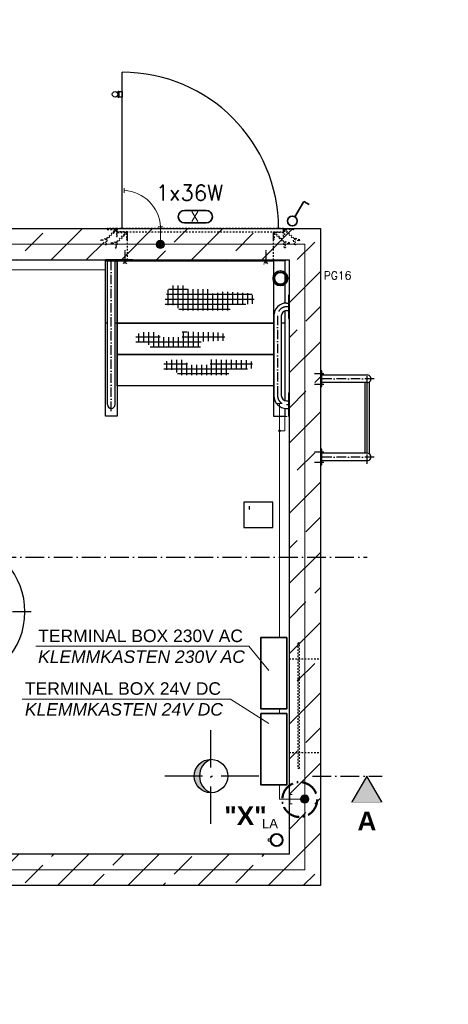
# Model space of a CAD drawing. Header units: millimetres. Extents: x 4747 to 1198744, y 17680 to 73179.
# Tile 293 of 377: x 100580 to 103322, y 40336 to 46631. Entities that reach past the tile are written whole.
import ezdxf
from ezdxf.enums import TextEntityAlignment as Align

# ---------------------------------------------------------------- set-up
doc = ezdxf.new("R2010")
doc.units = ezdxf.units.MM
doc.linetypes.add('ACAD_ISO10W100', pattern=[18, 12, -3, 0, -3])
doc.linetypes.add('JIS_02_1.0', pattern=[2, 1, -1])
for name, color, linetype, lineweight in [('Beschriftung', 7, 'Continuous', 9), ('elektro Installation', 7, 'Continuous', 35), ('HO1N2-D50', 4, 'Continuous', 18), ('Verz. Bandstahl 30x3_5mm auf Putz', 1, 'GRENZE2', 18), ('Verz. Bandstahl 30x3_5mm im Beton', 5, 'GRENZE1', 18)]:
    doc.layers.add(name, color=color, linetype=linetype, lineweight=lineweight)
doc.styles.add('LBB3.5M1000', font='isocp.shx', dxfattribs={"height": 3.5})
doc.styles.add('ROMANS', font='ROMANS', dxfattribs={"height": 0.2})
doc.linetypes.add('GRENZE1', pattern='A,6.35,-2.54,[133,ltypeshp.shx,S=2.54,R=0,X=-2.54,Y=0],-2.54,25.4', length=36.83)
doc.linetypes.add('GRENZE2', pattern='A,6.35,-2.54,[132,ltypeshp.shx,S=2.54,R=0,X=-2.54,Y=0],-2.54,25.4', length=36.83)

msp = doc.modelspace()

# ---------------------------------------------------------------- hatches: boundary and pattern name
h = msp.add_hatch()
h.set_pattern_fill('ANSI33', color=256, scale=50, style=0)
h.set_pattern_definition([(45, (179697.13, 46331.4), (-224.5064, 224.5064), []), (45, (179921.64, 46331.4), (-224.5064, 224.5064), [158.75, -79.375])])
h.paths.add_polyline_path([(96653.60274, 45294.77086), (94303.60274, 45294.77086), (94303.60274, 41094.77086), (98403.60274, 41094.77086), (98403.60274, 41294.77086), (94503.60274, 41294.77086), (94503.60274, 45094.77086), (96653.60274, 45094.77086)])
h.paths.add_polyline_path([(97533.60274, 45294.77086), (96653.60274, 45294.77086), (96653.60274, 45094.77086), (97533.60274, 45094.77086)], flags=17)
h.paths.add_polyline_path([(98403.60274, 45294.77086), (97533.60274, 45294.77086), (97533.60274, 45094.77086), (98403.60274, 45094.77086)])
h.paths.add_polyline_path([(100153.60274, 45294.77086), (98403.60274, 45294.77086), (98403.60274, 45094.77086), (100153.60274, 45094.77086)], flags=17)
h.paths.add_polyline_path([(102503.60274, 45294.77086), (100153.60274, 45294.77086), (100153.60274, 45094.77086), (102303.60274, 45094.77086), (102303.60274, 41294.77086), (98403.60274, 41294.77086), (98403.60274, 41094.77086), (102503.60274, 41094.77086)])
h = msp.add_hatch()
h.set_pattern_fill('NET', color=256, scale=10)
h.set_pattern_definition([(0, (119596.164, 46018.395), (0, 31.75), []), (90, (119596.164, 46018.395), (-31.75, 2e-15), [])])
h.paths.add_polyline_path([(101509.58749, 44847.8311), (101511.66366, 44806.32287), (101583.29053, 44804.24744), (101604.05191, 44771.04087), (101924.81566, 44771.04087), (101928.96796, 44809.43597), (102091.24546, 44813.58679), (102066.03406, 44880.21762), (101896.30876, 44892.57511), (101805.25631, 44878.86729), (101795.26584, 44906.86164), (101658.24057, 44906.86164), (101634.5764, 44931.43022), (101541.15009, 44931.43022)])
h = msp.add_hatch()
h.set_pattern_fill('NET', color=256, scale=10)
h.set_pattern_definition([(0, (119408.274, 46253.954), (0, 31.75), []), (90, (119408.274, 46253.954), (-31.75, 2e-15), [])])
h.paths.add_polyline_path([(101321.69676, 44612.27186), (101323.77294, 44570.76363), (101395.39981, 44568.6882), (101416.16118, 44535.48163), (101736.92494, 44535.48163), (101741.07724, 44573.87673), (101904.0135, 44578.02755), (101880.13789, 44629.91286), (101710.97316, 44634.06368), (101618.58491, 44635.10138), (101618.58491, 44600.85708), (101481.55964, 44600.85708), (101451.45556, 44633.02599), (101358.02926, 44633.02599)])
h = msp.add_hatch()
h.set_pattern_fill('NET', color=256, scale=10)
h.set_pattern_definition([(0, (119587.86, 46431.402), (0, 31.75), []), (90, (119587.86, 46431.402), (-31.75, 2e-15), [])])
h.paths.add_polyline_path([(101501.28295, 44434.82411), (101503.35912, 44393.31588), (101574.986, 44391.24045), (101595.74737, 44358.03388), (101916.51113, 44358.03388), (101920.66342, 44396.42898), (102082.78053, 44400.5798), (102058.90493, 44452.46511), (101890.55934, 44456.61594), (101798.1711, 44457.65363), (101798.1711, 44423.40933), (101661.14582, 44423.40933), (101631.04175, 44455.57824), (101537.61544, 44455.57824)])
h = msp.add_hatch(color=256)
h.dxf.hatch_style = 1
h.paths.add_polyline_path([(101730.05297, 41794.77086), (101696.55274, 41794.77086, 0.4142135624), (101803.60274, 41687.72086, -0.3104259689)])
h.paths.add_polyline_path([(101803.60274, 41901.82086, 0.4142135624), (101696.55274, 41794.77086), (101730.05297, 41794.77086, -0.3104259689)])
h = msp.add_hatch(color=256)
h.dxf.hatch_style = 1
h.paths.add_polyline_path([(102800.7666, 41794.77086), (102702.79304, 41625.07569), (102898.74015, 41625.07569)])
at = {"layer": 'Verz. Bandstahl 30x3_5mm auf Putz'}
h = msp.add_hatch(color=256, dxfattribs=at)
h.dxf.hatch_style = 1
edge = h.paths.add_edge_path()
edge.add_arc((102241.10274, 44002.72794), 6.01999, 0, 360)
at = {"layer": 'Verz. Bandstahl 30x3_5mm im Beton'}
h = msp.add_hatch(color=256, dxfattribs=at)
h.dxf.hatch_style = 1
edge = h.paths.add_edge_path()
edge.add_arc((101479.96532, 45193.68324), 26.4653, 0, 360)
h = msp.add_hatch(color=256, dxfattribs=at)
h.dxf.hatch_style = 1
edge = h.paths.add_edge_path()
edge.add_arc((102403.60274, 41647.37203), 26.4653, 0, 360)

# ---------------------------------------------------------------- linework, layer by layer
for p, q in [((94303.60274, 45294.77086), (102503.60274, 45294.77086)), ((102503.60274, 45294.77086), (102503.60274, 41094.77086)), ((94503.60274, 45094.77086), (102303.60274, 45094.77086)), ((101141.95274, 44169.95221), (101141.95274, 45089.81848)), ((101190.25274, 44169.95221), (101190.25274, 45089.81848)), ((102303.60274, 45094.77086), (102303.60274, 41294.77086)), ((102303.60274, 44869.81282), (102298.60274, 44869.81282)), ((102298.60274, 44869.81282), (102298.60274, 44719.81282)), ((102286.45274, 44818.95221), (102298.60274, 44818.95221)), ((102286.45274, 44770.66282), (102298.60274, 44770.66282)), ((102205.31335, 44737.81282), (102205.31335, 44226.95221)), ((102253.60274, 44737.81282), (102253.60274, 44226.95221)), ((102298.60274, 44719.81282), (102303.60274, 44719.81282)), ((101141.95274, 44689.77086), (101128.60274, 44689.77086)), ((101203.60274, 44689.77086), (101190.25274, 44689.77086)), ((102205.31335, 44689.77086), (102203.60274, 44689.77086)), ((102278.60274, 44689.77086), (102253.60274, 44689.77086)), ((102803.60274, 44358.92086), (102512.86197, 44358.92086)), ((102803.60274, 44310.62086), (102512.86197, 44310.62086)), ((102789.4606, 43858.92086), (102789.4606, 44310.62086)), ((102803.60274, 43858.92086), (102803.60274, 44310.62086)), ((102817.74487, 43854.60166), (102817.74487, 44314.94006)), ((102286.45274, 44194.10221), (102298.60274, 44194.10221)), ((102298.60274, 44244.95221), (102298.60274, 44094.95221)), ((102303.60274, 44242.40611), (102298.60274, 44242.40611)), ((102286.45274, 44145.81282), (102298.60274, 44145.81282)), ((102298.60274, 44094.95221), (102303.60274, 44094.95221)), ((102803.60274, 43858.92086), (102512.86197, 43858.92086)), ((102803.60274, 43810.62086), (102512.86197, 43810.62086)), ((102303.60274, 41294.77086), (94503.60274, 41294.77086)), ((102503.60274, 41094.77086), (94303.60274, 41094.77086))]:
    msp.add_line(p, q)
at = {"linetype": 'JIS_02_1.0', "ltscale": 10}
for p, q in [((101268.60274, 45094.77086), (101268.60274, 45274.77086)), ((102203.60274, 45094.77086), (102203.60274, 45274.77086)), ((102303.60274, 42544.77086), (102503.60274, 42544.77086)), ((102303.60274, 41944.77086), (102503.60274, 41944.77086))]:
    msp.add_line(p, q, dxfattribs=at)
at = {"linetype": 'ACAD_ISO10W100', "ltscale": 0.5}
for p, q in [((101253.60274, 45157.93884), (101253.60274, 45070.93241)), ((102153.60274, 45157.93884), (102153.60274, 45070.93241)), ((101253.60274, 45089.81848), (101240.89694, 45067.8114)), ((101266.30853, 45067.8114), (101253.60274, 45089.81848)), ((102140.89694, 45067.8114), (102153.60274, 45089.81848)), ((102153.60274, 45089.81848), (102166.30853, 45067.8114))]:
    msp.add_line(p, q, dxfattribs=at)
at = {"linetype": 'ACAD_ISO10W100', "ltscale": 5}
for p, q in [((101166.10274, 44128.64544), (101166.10274, 45089.81848)), ((102298.60274, 44794.81282), (102286.45274, 44794.81282)), ((102229.45274, 44737.81282), (102229.45274, 44226.95221)), ((102466.46399, 44368.30918), (102525.52513, 44368.30918)), ((102847.75274, 44334.77086), (102512.86197, 44334.77086)), ((102803.60274, 44290.62086), (102803.60274, 44378.56453)), ((102466.46399, 44301.23255), (102525.52513, 44301.23255)), ((102286.45274, 44169.95221), (102298.60274, 44169.95221)), ((102803.60274, 43790.9772), (102803.60274, 43878.92086)), ((102466.46399, 43868.30918), (102525.52513, 43868.30918)), ((102847.75274, 43834.77086), (102512.86197, 43834.77086)), ((102466.46399, 43801.23255), (102525.52513, 43801.23255))]:
    msp.add_line(p, q, dxfattribs=at)
at = {"linetype": 'JIS_02_1.0', "ltscale": 5}
for p, q in [((101141.95274, 44770.53464), (101128.60274, 44770.53464)), ((101203.60274, 44770.53464), (101190.25274, 44770.53464)), ((102212.20394, 44770.53464), (102203.60274, 44770.53464)), ((102205.31335, 44387.96987), (102203.60274, 44387.96987))]:
    msp.add_line(p, q, dxfattribs=at)
at = {"linetype": 'ACAD_ISO10W100', "ltscale": 10}
for p, q in [((100257.19328, 43194.77086), (102803.60274, 43194.77086)), ((100653.80905, 42844.77086), (99653.39643, 42844.77086)), ((102452.46218, 41794.77086), (102898.74015, 41794.77086))]:
    msp.add_line(p, q, dxfattribs=at)
at = {"linetype": 'ACAD_ISO10W100', "ltscale": 20}
for p, q in [((101803.60274, 41489.15684), (101803.60274, 42100.38489)), ((102109.21676, 41794.77086), (101497.98871, 41794.77086))]:
    msp.add_line(p, q, dxfattribs=at)
at = {"lineweight": 13}
for p, q in [((102190.54127, 41396.50596), (102187.683, 41397.41717)), ((102190.54127, 41375.24442), (102187.683, 41374.33321)), ((102189.52962, 41402.10849), (102192.24211, 41400.82691)), ((102189.52962, 41369.64189), (102192.24211, 41370.92347)), ((102194.39754, 41409.84034), (102196.72572, 41407.94836)), ((102194.39754, 41361.91004), (102196.72572, 41363.80203)), ((102197.57086, 41413.28726), (102199.6485, 41411.12315)), ((102197.57086, 41358.46312), (102199.6485, 41360.62723)), ((102205.19951, 41418.9622), (102206.67489, 41416.35007)), ((102210.57528, 41418.2446), (102209.43421, 41421.01912)), ((102237.2002, 41418.2446), (102238.34126, 41421.01912)), ((102242.57597, 41418.9622), (102241.10058, 41416.35007)), ((102250.20462, 41413.28726), (102248.12697, 41411.12315)), ((102250.20462, 41358.46312), (102248.12697, 41360.62723)), ((102253.37793, 41409.84034), (102251.04976, 41407.94836)), ((102253.37793, 41361.91004), (102251.04976, 41363.80203)), ((102258.24585, 41402.10849), (102255.53337, 41400.82691)), ((102258.24585, 41369.64189), (102255.53337, 41370.92347)), ((102257.2342, 41396.50596), (102260.09247, 41397.41717)), ((102257.2342, 41375.24442), (102260.09247, 41374.33321)), ((102205.19951, 41352.78818), (102206.67489, 41355.40032)), ((102210.57528, 41353.50579), (102209.43421, 41350.73126)), ((102237.2002, 41353.50579), (102238.34126, 41350.73126)), ((102242.57597, 41352.78818), (102241.10058, 41355.40032))]:
    msp.add_line(p, q, dxfattribs=at)
at = {"linetype": 'JIS_02_1.0', "ltscale": 10}
for points in [[(101137.1729, 45232.58366), (101194.30984, 45289.72061), (101198.55248, 45285.47797), (101142.55235, 45229.47783)], [(101202.1729, 45212.58366), (101259.30984, 45269.72061), (101263.55248, 45265.47797), (101207.55235, 45209.47783)], [(102270.03258, 45212.58366), (102212.89563, 45269.72061), (102208.65299, 45265.47797), (102264.65313, 45209.47783)], [(102335.03258, 45232.58366), (102277.89563, 45289.72061), (102273.65299, 45285.47797), (102329.65313, 45229.47783)], [(101135.61998, 45226.78811), (101102.00205, 45217.78021), (101100.44913, 45223.57576), (101138.30971, 45233.72047)], [(101137.1729, 45232.58366), (101126.61208, 45193.17017), (101132.40764, 45191.61726), (101142.55235, 45229.47783)], [(101200.61998, 45206.78811), (101167.00205, 45197.78021), (101165.44913, 45203.57576), (101203.30971, 45213.72047)], [(101202.1729, 45212.58366), (101191.61208, 45173.17017), (101197.40764, 45171.61726), (101207.55235, 45209.47783)], [(102270.03258, 45212.58366), (102280.59339, 45173.17017), (102274.79784, 45171.61726), (102264.65313, 45209.47783)], [(102271.58549, 45206.78811), (102305.20343, 45197.78021), (102306.75634, 45203.57576), (102268.89577, 45213.72047)], [(102335.03258, 45232.58366), (102345.59339, 45193.17017), (102339.79784, 45191.61726), (102329.65313, 45229.47783)], [(102336.58549, 45226.78811), (102370.20343, 45217.78021), (102371.75634, 45223.57576), (102333.89577, 45233.72047)]]:
    msp.add_lwpolyline(points, dxfattribs=at)
for points in [[(101203.60274, 45244.77086), (101203.60274, 45294.77086), (101138.60274, 45294.77086), (101138.60274, 45292.27086, 0.4142135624), (101141.10274, 45289.77086), (101193.60274, 45289.77086, -0.4142135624), (101198.60274, 45284.77086), (101198.60274, 45247.27086, 0.4142135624), (101201.10274, 45244.77086)], [(101268.60274, 45224.77086), (101268.60274, 45274.77086), (101203.60274, 45274.77086), (101203.60274, 45272.27086, 0.4142135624), (101206.10274, 45269.77086), (101258.60274, 45269.77086, -0.4142135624), (101263.60274, 45264.77086), (101263.60274, 45227.27086, 0.4142135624), (101266.10274, 45224.77086)], [(102203.60274, 45224.77086), (102203.60274, 45274.77086), (102268.60274, 45274.77086), (102268.60274, 45272.27086, -0.4142135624), (102266.10274, 45269.77086), (102213.60274, 45269.77086, 0.4142135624), (102208.60274, 45264.77086), (102208.60274, 45227.27086, -0.4142135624), (102206.10274, 45224.77086)], [(102268.60274, 45244.77086), (102268.60274, 45294.77086), (102333.60274, 45294.77086), (102333.60274, 45292.27086, -0.4142135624), (102331.10274, 45289.77086), (102278.60274, 45289.77086, 0.4142135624), (102273.60274, 45284.77086), (102273.60274, 45247.27086, -0.4142135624), (102271.10274, 45244.77086)]]:
    msp.add_lwpolyline(points, format="xyb", close=True, dxfattribs=at)
for points in [[(102268.60274, 45294.77086), (101203.60274, 45294.77086), (101203.60274, 45274.77086), (102268.60274, 45274.77086)], [(102359.21214, 41844.77086), (102369.21214, 41844.77086), (102369.21214, 42644.77086), (102359.21214, 42644.77086)]]:
    msp.add_lwpolyline(points, close=True, dxfattribs=at)
for points in [[(101128.60274, 45089.81848), (101303.60274, 45089.81848), (101303.60274, 45094.77086), (101128.60274, 45094.77086)], [(101128.60274, 45089.81848), (101203.60274, 45089.81848), (101203.60274, 44094.95221), (101128.60274, 44094.95221)], [(101203.60274, 45089.81848), (102203.60274, 45089.81848), (102203.60274, 44689.81848), (101203.60274, 44689.81848)], [(102278.60274, 45089.81848), (102103.60274, 45089.81848), (102103.60274, 45094.77086), (102278.60274, 45094.77086)], [(101203.60274, 44689.77086), (102203.60274, 44689.77086), (102203.60274, 44489.81848), (101203.60274, 44489.81848)], [(101203.60274, 44489.81848), (102203.60274, 44489.81848), (102203.60274, 44289.8661), (101203.60274, 44289.8661)], [(102503.60274, 44284.77086), (102512.86197, 44284.77086), (102512.86197, 44384.77086), (102503.60274, 44384.77086)], [(102503.60274, 43784.77086), (102512.86197, 43784.77086), (102512.86197, 43884.77086), (102503.60274, 43884.77086)], [(102013.97545, 43384.28879), (102199.95998, 43384.28879), (102199.95998, 43545.74484), (102013.97545, 43545.74484)], [(102800.7666, 41794.77086), (102702.79304, 41625.07569), (102898.74015, 41625.07569)]]:
    msp.add_lwpolyline(points, close=True)
for points in [[(102278.60274, 44818.57159), (102278.60274, 45089.81848), (102203.60274, 45089.81848), (102203.60274, 44094.95221), (102278.60274, 44094.95221), (102278.60274, 44146.19344)], [(102278.60274, 44195.05393), (102278.60274, 44769.7111)]]:
    msp.add_lwpolyline(points)
msp.add_circle((101803.60274, 41794.77086), 107.05)
at = {"linetype": 'ACAD_ISO10W100', "lineweight": 50, "ltscale": 10}
msp.add_circle((102371.50822, 41644.48496), 111.5003, dxfattribs=at)
at = {"lineweight": 13}
for radius in [42.5, 38, 35]:
    msp.add_circle((102223.88774, 41385.87519), radius, dxfattribs=at)
for centre, radius, start, end in [((102286.45274, 44737.81282), 81.13939, 90, 180), ((102286.45274, 44737.81282), 32.85, 90, 180), ((102803.95764, 44334.77086), 24.15261, 269.158063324, 90.841936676), ((102286.45274, 44226.95221), 81.13939, 180, 270), ((102286.45274, 44226.95221), 32.85, 180, 270), ((101166.10274, 44169.95221), 24.15, 180, 0), ((102803.95764, 43834.77086), 24.15261, 269.158063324, 90.841936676), ((100153.60274, 42844.77086), 460, 101.191938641, 78.808061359), ((101844.73226, 41794.77086), 114.67929, 111.017200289, 248.982799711)]:
    msp.add_arc(centre, radius, start, end)
at = {"linetype": 'ACAD_ISO10W100', "ltscale": 5}
for centre, start, end in [((102286.45274, 44737.81282), 90, 180), ((102286.45274, 44226.95221), 180, 270)]:
    msp.add_arc(centre, 57, start, end, dxfattribs=at)
at = {"layer": 'Beschriftung'}
for p, q in [((102046.71099, 42625.42502), (100683.64513, 42625.42502)), ((102046.71099, 42625.42502), (102172.94155, 42470.00194)), ((101929.51767, 42285.42474), (100596.09308, 42285.42474))]:
    msp.add_line(p, q, dxfattribs=at)
at = {"layer": 'elektro Installation'}
for p, q in [((102340.33192, 45370.89355), (102397.1541, 45469.31245)), ((102397.1541, 45469.31245), (102432.69363, 45448.79369))]:
    msp.add_line(p, q, dxfattribs=at)
at = {"layer": 'elektro Installation', "color": 7, "linetype": 'Continuous', "ltscale": 100}
for p, q in [((101634.51628, 45411.37012), (101772.6892, 45411.37012)), ((101634.51628, 45331.37012), (101772.6892, 45331.37012))]:
    msp.add_line(p, q, dxfattribs=at)
at = {"layer": 'elektro Installation'}
for points in [[(102287.97871, 42680.88371), (102122.90821, 42680.88371), (102122.90821, 42224.22058), (102287.97871, 42224.22058)], [(102287.97871, 42194.54613), (102122.90821, 42194.54613), (102122.90821, 41737.883), (102287.97871, 41737.883)]]:
    msp.add_lwpolyline(points, close=True, dxfattribs=at)
for centre, radius in [((102324.71423, 45343.84291), 31.23539), ((102247.70007, 44977.45997), 47.12028), ((102247.70007, 44977.45997), 37.99044)]:
    msp.add_circle(centre, radius, dxfattribs=at)
at = {"layer": 'elektro Installation', "color": 7, "linetype": 'Continuous', "ltscale": 100}
for centre, start, end in [((101634.51628, 45371.37012), 90, 270), ((101772.6892, 45371.37012), 270, 90)]:
    msp.add_arc(centre, 40, start, end, dxfattribs=at)
at = {"layer": 'HO1N2-D50', "linetype": 'Continuous'}
msp.add_line((101464.96532, 45307.09838), (101494.96532, 45307.09838), dxfattribs=at)
at = {"layer": 'Verz. Bandstahl 30x3_5mm auf Putz', "ltscale": 2}
for p, q in [((94566.10274, 45032.27086), (101125.99643, 45032.27086)), ((102241.10274, 42680.88371), (102241.10274, 44177.46118)), ((102276.22978, 44002.72794), (102276.22978, 44093.14189)), ((102241.10274, 42194.54613), (102241.10274, 42224.22058)), ((102241.10274, 41647.37203), (102241.10274, 41737.883)), ((102309.05187, 41647.37203), (102241.10274, 41647.37203))]:
    msp.add_line(p, q, dxfattribs=at)
at = {"layer": 'Verz. Bandstahl 30x3_5mm auf Putz'}
for p, q in [((101125.99643, 45047.27086), (101125.99643, 45017.27086)), ((102226.10274, 44177.46118), (102256.10274, 44177.46118)), ((102291.22978, 44093.14189), (102261.22978, 44093.14189)), ((102241.10274, 44002.72794), (102276.22978, 44002.72794))]:
    msp.add_line(p, q, dxfattribs=at)
at = {"layer": 'Verz. Bandstahl 30x3_5mm auf Putz', "linetype": 'Continuous'}
msp.add_circle((102241.10274, 44002.72794), 6.01999, dxfattribs=at)
at = {"layer": 'Verz. Bandstahl 30x3_5mm im Beton', "ltscale": 15}
for p, q in [((101479.96532, 45307.09838), (101479.96532, 45194.77086)), ((102403.60274, 45194.77086), (94403.60274, 45194.77086)), ((102403.60274, 41194.77086), (102403.60274, 45194.77086)), ((94403.60274, 41194.77086), (102403.60274, 41194.77086))]:
    msp.add_line(p, q, dxfattribs=at)
at = {"layer": 'Verz. Bandstahl 30x3_5mm im Beton', "linetype": 'Continuous'}
msp.add_line((102403.60274, 41647.37203), (102309.05187, 41647.37203), dxfattribs=at)
msp.add_lwpolyline([(102324.05187, 41617.37203), (102309.05187, 41617.37203), (102309.05187, 41677.37203), (102324.05187, 41677.37203)], dxfattribs=at)
at = {"layer": 'Verz. Bandstahl 30x3_5mm im Beton', "linetype": 'Continuous', "ltscale": 15}
for centre in [(101479.96532, 45193.68324), (102403.60274, 41647.37203)]:
    msp.add_circle(centre, 26.4653, dxfattribs=at)

# ---------------------------------------------------------------- texts
at = {"insert": (102038.91791, 43522.24173), "char_height": 80, "width": 388.5714209, "attachment_point": 1, "style": 'LBB3.5M1000'}
msp.add_mtext("{\\fWingdings 2|b0|i0|c2|p18;'}", dxfattribs=at)
at = {"layer": 'Beschriftung', "attachment_point": 1, "style": 'LBB3.5M1000', "bg_fill": 2}
for s, insert, char_height, width in [('\\pi74.897;{\\fArial|b1|i0|c0|p34;GROUND PLAN\\L\\P\\pi221.06;\\fArial|b1|i1|c0|p34;\\lGRUNDRISS}', (93652.51658, 46236.51774), 150, 1682.9463594), ('\\pi47.714;{\\fArial|b1|i0|c0|p34;B}', (95710.96546, 40551.04109), 120, 195.9471091)]:
    msp.add_mtext(s, dxfattribs=dict(at, insert=insert, char_height=char_height, width=width))
at = {"layer": 'Beschriftung', "insert": (100697.90048, 42731.54496), "char_height": 80, "width": 1367.4009422, "attachment_point": 1, "style": 'LBB3.5M1000'}
msp.add_mtext('{\\fArial|b0|i0|c0|p34;TERMINAL BOX 230V AC\\P\\fArial|b0|i1|c0|p34;KLEMMKASTEN 230V AC}', dxfattribs=at)
at = {"layer": 'elektro Installation', "color": 7, "linetype": 'Continuous', "ltscale": 100, "style": 'ROMANS'}
msp.add_text('X', height=64.9999, dxfattribs=at).set_placement((101700.41324, 45404.84342), align=Align.TOP_CENTER)
msp.add_text('PG16', height=50, dxfattribs=at).set_placement((102525.89491, 45020.19734), align=Align.TOP_LEFT)

# ---------------------------------------------------------------- next in the draw order: linework, layer by layer
msp.add_line((101236.10274, 45294.77086), (101236.10274, 46294.77086))
msp.add_lwpolyline([(101206.15302, 46159.76349), (101210.51077, 46159.76349), (101210.51077, 46147.66692), (101206.15302, 46147.66692)])
for points in [[(101210.51077, 46174.54588), (101214.01861, 46174.54588), (101214.01861, 46132.88454), (101210.51077, 46132.88454)], [(101214.01861, 46171.39228), (101236.10274, 46171.39228), (101236.10274, 46136.03813), (101214.01861, 46136.03813)]]:
    msp.add_lwpolyline(points, close=True)
msp.add_circle((101189.6801, 46153.71521), 17.54819)
msp.add_arc((101236.10274, 45294.77086), 1000, 0, 90)
at = {"layer": 'HO1N2-D50'}
msp.add_line((101248.43026, 45523.94483), (101248.43026, 45553.94483), dxfattribs=at)
msp.add_arc((101236.10274, 45294.77086), 244.17397, 2.893900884, 87.106099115, dxfattribs=at)

# ---------------------------------------------------------------- next in the draw order: texts
at = {"attachment_point": 1, "style": 'LBB3.5M1000', "bg_fill": 2}
for s, insert, char_height, width in [('\\pi36.311;{\\fArial|b1|i0|c0|p34;(EX)}', (99587.24744, 42151.92277), 200, 602.3620889), ('{\\fArial|b1|i0|c0|p34;"X"}', (101888.81327, 41600.95126), 120, 198.097513), ('\\pi37.769;{\\fArial|b1|i0|c0|p34;A}', (102702.79304, 41567.50297), 120, 195.9471091)]:
    msp.add_mtext(s, dxfattribs=dict(at, insert=insert, char_height=char_height, width=width))
at = {"layer": 'Beschriftung', "insert": (94628.57201, 40722.25323), "char_height": 80, "width": 773.5161683, "attachment_point": 1, "style": 'LBB3.5M1000', "bg_fill": 2}
msp.add_mtext('\\pi31.451;{\\fArial|b0|i0|c0|p34;EMERGENCY \\P\\pi268.1;EXIT\\P\\pi-7.2665;\\fArial|b0|i1|c0|p34;NOTAUSGANG}', dxfattribs=at)
at = {"layer": 'elektro Installation', "linetype": 'Continuous', "ltscale": 100, "style": 'ROMANS'}
msp.add_text('1x36W', height=100, dxfattribs=at).set_placement((101449.83018, 45573.9783), align=Align.TOP_LEFT)

# ---------------------------------------------------------------- next in the draw order: linework, layer by layer
at = {"lineweight": 13}
msp.add_lwpolyline([(102182.1859, 41377.6772), (102170.44214, 41377.6772), (102170.44214, 41394.07318), (102182.1859, 41394.07318)], dxfattribs=at)
at = {"layer": 'Beschriftung'}
msp.add_line((101929.51767, 42285.42474), (102172.94155, 42130.00166), dxfattribs=at)

# ---------------------------------------------------------------- next in the draw order: texts
at = {"layer": 'Beschriftung', "attachment_point": 1, "style": 'LBB3.5M1000', "bg_fill": 2}
for s, insert, char_height, width in [('\\pi47.714;{\\fArial|b1|i0|c0|p34;B}', (95710.96546, 45959.00573), 120, 195.9471091), ('{\\fArial|b0|i0|c0|p34;\\C256;LA}', (102129.67535, 41521.33227), 60, 111.9584505)]:
    msp.add_mtext(s, dxfattribs=dict(at, insert=insert, char_height=char_height, width=width))
at = {"layer": 'Beschriftung', "insert": (100613.34331, 42394.51874), "char_height": 80, "width": 1314.0157142, "attachment_point": 1, "style": 'LBB3.5M1000'}
msp.add_mtext('{\\fArial|b0|i0|c0|p34;TERMINAL BOX 24V DC\\P\\fArial|b0|i1|c0|p34;KLEMMKASTEN 24V DC}', dxfattribs=at)

# ---------------------------------------------------------------- next in the draw order: texts
at = {"layer": 'Beschriftung', "insert": (6696.25551, 46621.91457), "char_height": 500, "width": 7399.7669481, "attachment_point": 1, "style": 'LBB3.5M1000'}
msp.add_mtext('\\pi2004.5;{\\fArial|b0|i0|c0|p34;TOP VIEW\\P\\pi1431.8;\\fArial|b0|i1|c0|p34;DRAUFSICHT\\P\\pi64.583;\\fArial|b0|i0|c0|p34;\\H0.6x;(SECTION THROUGH PUMP HOUSE)\\P\\pi330.31;\\fArial|b0|i1|c0|p34;(SCHNITT DURCH PUMPENHAUS)}', dxfattribs=at)

doc.saveas('drawing.dxf')
